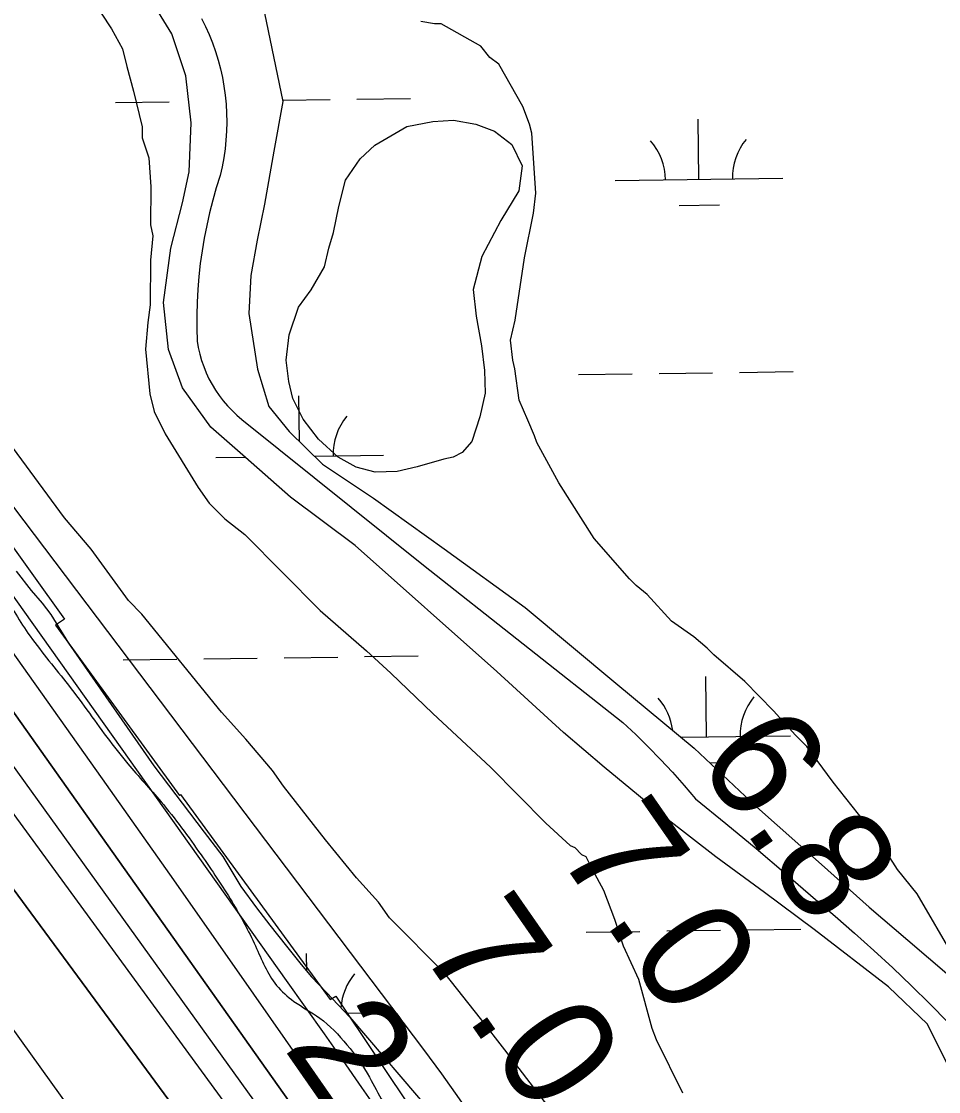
# Model space of a CAD drawing. Extents: x 3767014 to 3805179, y 361544 to 387384.
# Drawn here: x 3799355 to 3799902, y 369199 to 369837 of the extents above; entities that cross this region are included whole.
import ezdxf

# ---------------------------------------------------------------- set-up
doc = ezdxf.new("R2010")
doc.units = 0
for name, color, linetype in [('V-RIVR-EDGE', 7, 'Continuous'), ('V-RIVR-RANG', 7, 'Continuous'), ('V-ROAD-CNTR', 7, 'Continuous'), ('V-RRAP-RVMT', 7, 'Continuous'), ('V-SITE-VEGE', 7, 'Continuous'), ('V-TOPO-DPTH', 7, 'Continuous'), ('V-TOPO-MINR', 7, 'Continuous'), ('V-TOPO-SHOR', 7, 'Continuous'), ('V-TOPO-WATR', 7, 'Continuous'), ('V-WETL-SWMP', 7, 'Continuous')]:
    doc.layers.add(name, color=color, linetype=linetype)

msp = doc.modelspace()

# ---------------------------------------------------------------- linework, layer by layer
at = {"layer": 'V-RIVR-EDGE'}
for points in [[(3798830.192, 370234.847), (3798851.355, 370199.074), (3798865.786, 370183.665), (3798883.349, 370154.684), (3798894.159, 370137.927), (3798913.528, 370108.037), (3798934.263, 370081.76), (3798953.197, 370059.106), (3798972.581, 370035.093), (3798991.966, 370011.985), (3799013.147, 369983.447), (3799021.698, 369967.148), (3799035.675, 369950.836), (3799055.509, 369926.37), (3799078.041, 369895.567), (3799135.283, 369821.724), (3799163.249, 369794.525), (3799167.295, 369785.02), (3799177.66, 369770.977), (3799197.491, 369745.155), (3799213.252, 369718.891), (3799232.634, 369694.427), (3799243.443, 369677.218), (3799256.053, 369656.839), (3799270.434, 369621.083), (3799273.115, 369607.964), (3799281.212, 369591.214), (3799295.62, 369566.31), (3799309.576, 369541.859), (3799323.996, 369521.928), (3799342.475, 369497.918), (3799359.141, 369472.104), (3799381.677, 369443.11), (3799394.296, 369426.349)], [(3799394.296, 369426.349), (3799418.633, 369394.185), (3799438.472, 369371.528), (3799462.358, 369339.818), (3799480.827, 369311.739), (3799494.779, 369285.479), (3799507.382, 369261.935), (3799517.758, 369252.414), (3799533.106, 369242.429), (3799549.345, 369226.563), (3799562.862, 369207.087), (3799570.965, 369192.598), (3799593.058, 369167.222), (3799616.503, 369140.035), (3799644.484, 369118.714), (3799663.883, 369101.032), (3799684.633, 369081.086), (3799701.766, 369061.148), (3799716.171, 369035.34), (3799726.968, 369013.157), (3799743.169, 368982.37), (3799755.326, 368961.541), (3799767.953, 368947.945), (3799771.55, 368939.797), (3799778.324, 368936.163), (3799785.542, 368929.815), (3799792.306, 368922.112), (3799799.04, 368902.652), (3799808.042, 368885.9), (3799813.426, 368869.157), (3799822.88, 368852.404), (3799841.813, 368828.845), (3799857.129, 368805.747), (3799865.234, 368792.162), (3799870.624, 368777.679), (3799885.498, 368758.652), (3799898.125, 368745.056), (3799912.099, 368727.387), (3799927.875, 368707.453), (3799937.33, 368691.152), (3799943.6, 368666.72), (3799943.116, 368654.061), (3799947.159, 368643.199), (3799959.767, 368621.916), (3799971.459, 368596.114)]]:
    msp.add_spline(points, degree=3, dxfattribs=at)
at = {"layer": 'V-ROAD-CNTR'}
for points in [[(3799462.555, 369838.873), (3799464.945, 369834.077), (3799467.139, 369829.186), (3799469.131, 369824.214), (3799470.923, 369819.161), (3799472.508, 369814.043), (3799473.889, 369808.864), (3799475.056, 369803.636), (3799476.013, 369798.362), (3799476.754, 369793.054), (3799477.282, 369787.723), (3799477.594, 369782.371), (3799477.69, 369777.014), (3799477.569, 369771.656), (3799477.231, 369766.309), (3799476.68, 369760.978), (3799475.912, 369755.673), (3799474.933, 369750.406), (3799473.739, 369745.182), (3799471.429, 369737.819), (3799469.324, 369730.393), (3799467.423, 369722.914), (3799465.734, 369715.381), (3799464.253, 369707.808), (3799462.981, 369700.193), (3799461.924, 369692.548), (3799461.079, 369684.876), (3799460.446, 369677.184), (3799460.028, 369669.475), (3799459.823, 369661.76), (3799459.833, 369654.041), (3799460.057, 369646.327), (3799460.718, 369642.45), (3799461.586, 369638.616), (3799462.662, 369634.831), (3799463.935, 369631.112), (3799465.41, 369627.467), (3799467.077, 369623.905), (3799468.935, 369620.44), (3799470.977, 369617.077), (3799473.195, 369613.831), (3799475.585, 369610.708), (3799478.138, 369607.718), (3799480.85, 369604.869), (3799483.711, 369602.172), (3799486.713, 369599.63), (3799594.952, 369512.715), (3799714.009, 369418.827), (3799721.627, 369411.654), (3799729.082, 369404.312), (3799736.369, 369396.8), (3799743.485, 369389.126), (3799750.426, 369381.293), (3799757.187, 369373.304), (3799775.361, 369358.556), (3799793.375, 369343.618), (3799811.227, 369328.483), (3799828.916, 369313.16), (3799840.616, 369303.203), (3799852.179, 369293.077), (3799863.599, 369282.792), (3799874.877, 369272.347)], [(3799874.877, 369272.347), (3799886.006, 369261.745), (3799896.985, 369250.991), (3799907.813, 369240.083)]]:
    msp.add_lwpolyline(points, dxfattribs=at)
at = {"layer": 'V-RRAP-RVMT'}
for p, q in [((3799299.126, 369594.671), (3799380.853, 369480.527)), ((3799380.853, 369480.527), (3799375.532, 369476.915)), ((3799375.532, 369476.915), (3799449.446, 369375.187)), ((3799449.446, 369375.187), (3799450.145, 369375.805)), ((3799450.145, 369375.805), (3799539.391, 369253.45)), ((3799539.391, 369253.45), (3799542.772, 369255.595)), ((3799542.772, 369255.595), (3799620.79, 369138.961))]:
    msp.add_line(p, q, dxfattribs=at)
at = {"layer": 'V-SITE-VEGE'}
for p, q in [((3799385.29, 369868.692), (3799409, 369832.729)), ((3799409, 369832.729), (3799415.574, 369820.749)), ((3799601.498, 369835.715), (3799593.537, 369837.086)), ((3799605.479, 369835.697), (3799601.498, 369835.715)), ((3799629.303, 369822.299), (3799605.479, 369835.697)), ((3799415.574, 369820.749), (3799418.175, 369810.115)), ((3799634.581, 369815.633), (3799629.303, 369822.299)), ((3799639.869, 369811.625), (3799634.581, 369815.633)), ((3799418.175, 369810.115), (3799422.083, 369795.493)), ((3799654.34, 369786.328), (3799639.869, 369811.625)), ((3799422.083, 369795.493), (3799427.282, 369774.226)), ((3799658.268, 369775.686), (3799654.34, 369786.328)), ((3799427.282, 369774.226), (3799427.248, 369767.587)), ((3799659.567, 369770.372), (3799658.268, 369775.686)), ((3799427.248, 369767.587), (3799431.167, 369755.622)), ((3799662.039, 369734.516), (3799659.567, 369770.372)), ((3799431.167, 369755.622), (3799432.407, 369738.36)), ((3799432.407, 369738.36), (3799432.29, 369715.793)), ((3799660.648, 369722.576), (3799662.039, 369734.516)), ((3799655.2, 369696.054), (3799660.648, 369722.576)), ((3799432.29, 369715.793), (3799433.58, 369709.149)), ((3799433.58, 369709.149), (3799432.181, 369694.555)), ((3799432.181, 369694.555), (3799432.042, 369668.005)), ((3799649.699, 369658.916), (3799655.2, 369696.054)), ((3799432.042, 369668.005), (3799430.658, 369657.394)), ((3799430.658, 369657.394), (3799429.251, 369641.471)), ((3799646.982, 369646.982), (3799649.699, 369658.916)), ((3799648.247, 369635.028), (3799646.982, 369646.982)), ((3799429.251, 369641.471), (3799431.768, 369614.908)), ((3799649.548, 369629.711), (3799648.247, 369635.028)), ((3799652.108, 369611.113), (3799649.548, 369629.711)), ((3799431.768, 369614.908), (3799434.369, 369604.275)), ((3799657.357, 369599.141), (3799652.108, 369611.113)), ((3799434.369, 369604.275), (3799440.936, 369590.965)), ((3799661.289, 369589.826), (3799657.357, 369599.141)), ((3799380.94, 369540.834), (3799342.714, 369592.802)), ((3799440.936, 369590.965), (3799460.683, 369559.004)), ((3799662.596, 369585.839), (3799661.289, 369589.826)), ((3799675.746, 369561.875), (3799662.596, 369585.839)), ((3799460.683, 369559.004), (3799467.272, 369549.679)), ((3799696.814, 369528.581), (3799675.746, 369561.875)), ((3799467.272, 369549.679), (3799476.516, 369540.339)), ((3799396.773, 369522.167), (3799380.94, 369540.834)), ((3799476.516, 369540.339), (3799488.415, 369530.985)), ((3799488.415, 369530.985), (3799533.314, 369485.618)), ((3799717.928, 369504.576), (3799696.814, 369528.581)), ((3799419.183, 369491.518), (3799396.773, 369522.167)), ((3799721.891, 369500.577), (3799717.928, 369504.576)), ((3799728.5, 369495.229), (3799721.891, 369500.577)), ((3799743.021, 369479.222), (3799728.5, 369495.229)), ((3799427.106, 369483.513), (3799419.183, 369491.518)), ((3799474.591, 369424.862), (3799427.106, 369483.513)), ((3799533.314, 369485.618), (3799561.066, 369461.581)), ((3799756.247, 369469.865), (3799743.021, 369479.222)), ((3799764.176, 369463.186), (3799756.247, 369469.865)), ((3799561.066, 369461.581), (3799575.599, 369448.232)), ((3799768.137, 369459.182), (3799764.176, 369463.186)), ((3799786.639, 369443.159), (3799768.137, 369459.182)), ((3799575.599, 369448.232), (3799600.695, 369424.209)), ((3799803.807, 369425.812), (3799786.639, 369443.159)), ((3799489.112, 369408.855), (3799474.591, 369424.862)), ((3799600.695, 369424.209), (3799635.046, 369392.172)), ((3799817.005, 369411.145), (3799803.807, 369425.812)), ((3799823.607, 369404.47), (3799817.005, 369411.145)), ((3799504.945, 369390.189), (3799489.112, 369408.855)), ((3799839.428, 369383.148), (3799823.607, 369404.47)), ((3799635.046, 369392.172), (3799668.062, 369358.814)), ((3799511.531, 369380.863), (3799504.945, 369390.189)), ((3799536.588, 369348.873), (3799511.531, 369380.863)), ((3799865.804, 369349.827), (3799839.428, 369383.148)), ((3799668.062, 369358.814), (3799682.592, 369345.463)), ((3799555.055, 369326.212), (3799536.588, 369348.873)), ((3799877.654, 369331.18), (3799865.804, 369349.827)), ((3799682.592, 369345.463), (3799685.24, 369344.124)), ((3799685.24, 369344.124), (3799689.201, 369340.12)), ((3799689.201, 369340.12), (3799691.849, 369338.778)), ((3799691.849, 369338.778), (3799695.792, 369330.793)), ((3799695.792, 369330.793), (3799702.366, 369318.812)), ((3799889.526, 369316.517), (3799877.654, 369331.18)), ((3799568.254, 369311.54), (3799555.055, 369326.212)), ((3799702.366, 369318.812), (3799708.913, 369301.521)), ((3799911.895, 369277.906), (3799889.526, 369316.517)), ((3799574.845, 369302.216), (3799568.254, 369311.54)), ((3799607.859, 369268.858), (3799574.845, 369302.216)), ((3799708.913, 369301.521), (3799714.142, 369285.565)), ((3799714.142, 369285.565), (3799723.331, 369265.605)), ((3799628.959, 369242.199), (3799607.859, 369268.858)), ((3799723.331, 369265.605), (3799731.144, 369236.36)), ((3799643.465, 369223.54), (3799628.959, 369242.199)), ((3799731.144, 369236.36), (3799733.766, 369229.71)), ((3799733.766, 369229.71), (3799749.529, 369197.77)), ((3799680.387, 369175.559), (3799643.465, 369223.54))]:
    msp.add_line(p, q, dxfattribs=at)
at = {"layer": 'V-TOPO-DPTH'}
for points in [[(3798080.844, 371203.43), (3798440.935, 370629.557), (3798463.207, 370594.051), (3798485.47, 370558.54), (3798507.722, 370523.022), (3798529.966, 370487.499), (3798566.534, 370429.08), (3798570.501, 370422.77), (3798574.482, 370416.47), (3798578.487, 370410.185), (3798582.508, 370403.909), (3798612.488, 370357.303), (3798631.643, 370327.821), (3798650.975, 370298.456), (3798670.574, 370269.268), (3798690.35, 370240.198), (3798926.864, 369895.905), (3798935.218, 369883.872), (3798943.651, 369871.895), (3798952.201, 369860.002), (3798960.83, 369848.166), (3799451.508, 369182.043)], [(3798080.844, 371203.43), (3798440.935, 370629.557), (3798463.207, 370594.051), (3798485.47, 370558.54), (3798507.722, 370523.022), (3798529.966, 370487.499), (3798566.534, 370429.08), (3798570.501, 370422.77), (3798574.482, 370416.47), (3798578.487, 370410.185), (3798582.508, 370403.909), (3798612.488, 370357.303), (3798631.643, 370327.821), (3798650.975, 370298.456), (3798670.574, 370269.268), (3798690.35, 370240.198), (3798926.864, 369895.905), (3798935.218, 369883.872), (3798943.651, 369871.895), (3798952.201, 369860.002), (3798960.83, 369848.166), (3799451.508, 369182.043)], [(3799909.314, 368526.776), (3799896.472, 368547.641), (3799756.173, 368773.235), (3799718.408, 368833.223), (3799680.208, 368892.929), (3799641.355, 368952.212), (3799602.066, 369011.213), (3799534.765, 369111.088), (3799528.75, 369119.905), (3799522.669, 369128.674), (3799516.487, 369137.374), (3799510.238, 369146.026), (3798967.32, 369888.75), (3798648.538, 370377.568), (3798628.397, 370408.645), (3798608.375, 370439.799), (3798588.531, 370471.066), (3798568.805, 370502.408), (3798214.596, 371068.804)], [(3799909.314, 368526.776), (3799896.472, 368547.641), (3799756.173, 368773.235), (3799718.408, 368833.223), (3799680.208, 368892.929), (3799641.355, 368952.212), (3799602.066, 369011.213), (3799534.765, 369111.088), (3799528.75, 369119.905), (3799522.669, 369128.674), (3799516.487, 369137.374), (3799510.238, 369146.026), (3798967.32, 369888.75), (3798648.538, 370377.568), (3798628.397, 370408.645), (3798608.375, 370439.799), (3798588.531, 370471.066), (3798568.805, 370502.408), (3798214.596, 371068.804)], [(3798449.117, 370754.565), (3798511.595, 370656.106), (3798614.292, 370492.899), (3798625.097, 370475.832), (3798635.963, 370458.806), (3798646.922, 370441.839), (3798657.944, 370424.911), (3798745.509, 370291.223), (3798787.428, 370227.7), (3798829.636, 370164.371), (3798872.276, 370101.332), (3798915.206, 370038.487), (3798968.591, 369960.907), (3798985.113, 369937.047), (3799001.728, 369913.251), (3799018.481, 369889.552), (3799035.327, 369865.919), (3799133.627, 369728.858), (3799199.605, 369636.681), (3799265.467, 369544.421), (3799331.156, 369452.038), (3799396.729, 369359.572), (3799517.853, 369188.431)], [(3798449.117, 370754.565), (3798511.595, 370656.106), (3798614.292, 370492.899), (3798625.097, 370475.832), (3798635.963, 370458.806), (3798646.922, 370441.839), (3798657.944, 370424.911), (3798745.509, 370291.223), (3798787.428, 370227.7), (3798829.636, 370164.371), (3798872.276, 370101.332), (3798915.206, 370038.487), (3798968.591, 369960.907), (3798985.113, 369937.047), (3799001.728, 369913.251), (3799018.481, 369889.552), (3799035.327, 369865.919), (3799133.627, 369728.858), (3799199.605, 369636.681), (3799265.467, 369544.421), (3799331.156, 369452.038), (3799396.729, 369359.572), (3799517.853, 369188.431)], [(3799433.69, 369119.675), (3799197.422, 369448.65), (3799149.477, 369515.173), (3799101.384, 369581.589), (3799053.07, 369647.844), (3799004.609, 369713.992), (3798950.99, 369786.925), (3798929.416, 369816.659), (3798908.093, 369846.569), (3798887.147, 369876.745), (3798866.452, 369907.098), (3798849.138, 369932.837), (3798820.153, 369976.308), (3798791.404, 370019.933), (3798763.011, 370063.791), (3798734.854, 370107.803), (3798573.835, 370361.761), (3798561.866, 370380.651), (3798549.906, 370399.545), (3798537.957, 370418.448), (3798526.016, 370437.355), (3798397.325, 370641.272), (3798333.359, 370742.091)], [(3799433.69, 369119.675), (3799197.422, 369448.65), (3799149.477, 369515.173), (3799101.384, 369581.589), (3799053.07, 369647.844), (3799004.609, 369713.992), (3798950.99, 369786.925), (3798929.416, 369816.659), (3798908.093, 369846.569), (3798887.147, 369876.745), (3798866.452, 369907.098), (3798849.138, 369932.837), (3798820.153, 369976.308), (3798791.404, 370019.933), (3798763.011, 370063.791), (3798734.854, 370107.803), (3798573.835, 370361.761), (3798561.866, 370380.651), (3798549.906, 370399.545), (3798537.957, 370418.448), (3798526.016, 370437.355), (3798397.325, 370641.272), (3798333.359, 370742.091)], [(3799569.313, 369185.051), (3799558.22, 369201.061), (3799547.074, 369217.035), (3799535.897, 369232.986), (3799524.673, 369248.905), (3799513.418, 369264.801), (3799044.99, 369924.304)]]:
    msp.add_lwpolyline(points, dxfattribs=at)
at = {"layer": 'V-TOPO-MINR'}
for points in [[(3799451.508, 369182.043), (3798960.83, 369848.166), (3798952.201, 369860.002), (3798943.651, 369871.895), (3798935.218, 369883.872), (3798926.864, 369895.905), (3798690.35, 370240.198), (3798670.574, 370269.268), (3798650.975, 370298.456), (3798631.643, 370327.821), (3798612.488, 370357.303), (3798582.508, 370403.909), (3798578.487, 370410.185), (3798574.482, 370416.47), (3798570.501, 370422.77), (3798566.534, 370429.08), (3798529.966, 370487.499), (3798507.722, 370523.022), (3798485.47, 370558.54), (3798463.207, 370594.051), (3798440.935, 370629.557), (3798080.844, 371203.43)], [(3799909.314, 368526.776), (3799896.472, 368547.641), (3799756.173, 368773.235), (3799718.408, 368833.223), (3799680.208, 368892.929), (3799641.355, 368952.212), (3799602.066, 369011.213), (3799534.765, 369111.088), (3799528.75, 369119.905), (3799522.669, 369128.674), (3799516.487, 369137.374), (3799510.238, 369146.026), (3798967.32, 369888.75), (3798648.538, 370377.568), (3798628.397, 370408.645), (3798608.375, 370439.799), (3798588.531, 370471.066), (3798568.805, 370502.408), (3798214.596, 371068.804)], [(3799926.236, 368724.998), (3799876.839, 368797.869), (3799827.815, 368870.988), (3799779.353, 368944.48), (3799731.263, 369018.22), (3799636.885, 369164.157), (3799626.841, 369179.322), (3799616.578, 369194.335), (3799605.989, 369209.118), (3799595.181, 369223.75), (3799048.78, 369946.76), (3798717.671, 370471.647), (3798708.044, 370486.739), (3798698.315, 370501.765), (3798688.436, 370516.692), (3798678.455, 370531.553), (3798352.074, 371012.271)], [(3799513.713, 369165.809), (3799188.644, 369617.467), (3799154.624, 369664.723), (3799120.596, 369711.974), (3799086.558, 369759.216), (3799052.511, 369806.453), (3799029.32, 369838.622), (3799006.973, 369869.847), (3798984.771, 369901.174), (3798962.788, 369932.656), (3798940.95, 369964.239), (3798919.329, 369995.972), (3798897.853, 370027.801), (3798876.593, 370059.775), (3798855.476, 370091.845), (3798653.255, 370401.249), (3798637.667, 370425.247), (3798622.168, 370449.302), (3798606.804, 370473.443), (3798591.53, 370497.642), (3798369.747, 370851.205)], [(3799517.853, 369188.431), (3799396.729, 369359.572), (3799331.156, 369452.038), (3799265.467, 369544.421), (3799199.605, 369636.681), (3799133.627, 369728.858), (3799035.327, 369865.919), (3799018.481, 369889.552), (3799001.728, 369913.251), (3798985.113, 369937.047), (3798968.591, 369960.907), (3798915.206, 370038.487), (3798872.276, 370101.332), (3798829.636, 370164.371), (3798787.428, 370227.7), (3798745.509, 370291.223), (3798657.944, 370424.911), (3798646.922, 370441.839), (3798635.963, 370458.806), (3798625.097, 370475.832), (3798614.292, 370492.899), (3798511.595, 370656.106), (3798449.117, 370754.565)], [(3799433.69, 369119.675), (3799197.422, 369448.65), (3799149.477, 369515.173), (3799101.384, 369581.589), (3799053.07, 369647.844), (3799004.609, 369713.992), (3798950.99, 369786.925), (3798929.416, 369816.659), (3798908.093, 369846.569), (3798887.147, 369876.745), (3798866.452, 369907.098), (3798849.138, 369932.837), (3798820.153, 369976.308), (3798791.404, 370019.933), (3798763.011, 370063.791), (3798734.854, 370107.803), (3798573.835, 370361.761), (3798561.866, 370380.651), (3798549.906, 370399.545), (3798537.957, 370418.448), (3798526.016, 370437.355), (3798397.325, 370641.272), (3798333.359, 370742.091)], [(3799542.996, 369186.086), (3799522.813, 369215.173), (3799483.64, 369271.229), (3799443.69, 369328.218), (3799403.627, 369385.127), (3799363.395, 369441.917), (3799323.05, 369498.628)]]:
    msp.add_lwpolyline(points, dxfattribs=at)
at = {"layer": 'V-TOPO-SHOR'}
msp.add_lwpolyline([(3799607.091, 369575.929), (3799591.235, 369571.261), (3799579.346, 369568.554), (3799566.284, 369568.224), (3799554.822, 369571.054), (3799544.168, 369577.047), (3799532.351, 369587.793), (3799523.309, 369599.712), (3799517.04, 369612.014), (3799514.72, 369622.318), (3799513.2, 369634.989), (3799514.861, 369650.019), (3799520.489, 369666.612), (3799528.06, 369676.864), (3799536.048, 369690.674), (3799538.481, 369701.743), (3799541.299, 369711.228), (3799544.545, 369726.645), (3799548.585, 369742.456), (3799557.357, 369755.075), (3799566.106, 369763.341), (3799585.161, 369774.325), (3799600.613, 369777.411), (3799612.884, 369778.14), (3799626.328, 369775.695), (3799637.389, 369771.681), (3799647.637, 369763.712), (3799653.904, 369751.014), (3799651.848, 369735.986), (3799641.069, 369718.232), (3799629.879, 369696.918), (3799624.632, 369677.155), (3799626.528, 369661.316), (3799629.602, 369643.49), (3799631.505, 369628.837), (3799631.831, 369615.379), (3799628.593, 369601.148), (3799623.768, 369586.529), (3799618.191, 369579.83), (3799612.637, 369577.088), (3799607.091, 369575.929)], dxfattribs=at)
at = {"layer": 'V-TOPO-WATR'}
msp.add_lwpolyline([(3799569.313, 369185.051), (3799558.22, 369201.061), (3799547.074, 369217.035), (3799535.897, 369232.986), (3799524.673, 369248.905), (3799513.418, 369264.801), (3799044.99, 369924.304)], dxfattribs=at)
at = {"layer": 'V-WETL-SWMP'}
for p, q in [((3799444.982, 369829.671), (3799408.142, 369889.833)), ((3799500.297, 369841.995), (3799511.097, 369789.209)), ((3799453.344, 369804.683), (3799444.982, 369829.671)), ((3799456.383, 369776.539), (3799453.344, 369804.683)), ((3799411.312, 369788.727), (3799443.309, 369789.172)), ((3799511.097, 369789.209), (3799505.671, 369759.709)), ((3799510.913, 369790.111), (3799539.299, 369790.505)), ((3799555.298, 369790.727), (3799587.295, 369791.172)), ((3799455.171, 369747.355), (3799456.383, 369776.539)), ((3799759.299, 369742.814), (3799758.799, 369778.811)), ((3799505.671, 369759.709), (3799500.235, 369728.099)), ((3799451.36, 369728.8), (3799455.171, 369747.355)), ((3799709.304, 369742.12), (3799809.294, 369743.509)), ((3799444.32, 369701.769), (3799451.36, 369728.8)), ((3799500.235, 369728.099), (3799495.905, 369706.502)), ((3799747.514, 369727.218), (3799771.512, 369727.551)), ((3799495.905, 369706.502), (3799492.105, 369685.43)), ((3799439.907, 369669.418), (3799444.32, 369701.769)), ((3799492.105, 369685.43), (3799490.933, 369662.763)), ((3799442.946, 369641.274), (3799439.907, 369669.418)), ((3799490.933, 369662.763), (3799496.034, 369629.517)), ((3799451.32, 369618.409), (3799442.946, 369641.274)), ((3799496.034, 369629.517), (3799502.774, 369607.336)), ((3799735.497, 369627.041), (3799767.494, 369627.485)), ((3799783.492, 369627.707), (3799815.489, 369628.152)), ((3799687.501, 369626.374), (3799719.498, 369626.818)), ((3799468.182, 369594.97), (3799451.32, 369618.409)), ((3799520.976, 369586.458), (3799520.598, 369613.624)), ((3799502.774, 369607.336), (3799514.825, 369592.509)), ((3799488.786, 369576.819), (3799468.182, 369594.97)), ((3799514.825, 369592.509), (3799534.761, 369572.896)), ((3799471.103, 369576.933), (3799488.384, 369577.173)), ((3799515.731, 369553.328), (3799488.786, 369576.819)), ((3799529.828, 369577.749), (3799571.094, 369578.322)), ((3799534.761, 369572.896), (3799565.24, 369552.702)), ((3799554.325, 369524.469), (3799515.731, 369553.328)), ((3799565.24, 369552.702), (3799607.266, 369522.429)), ((3799638.851, 369449.2), (3799554.325, 369524.469)), ((3799607.266, 369522.429), (3799655.596, 369487.377)), ((3799352.031, 369509.129), (3799361.054, 369497.578)), ((3799361.054, 369497.578), (3799367.676, 369490.076)), ((3799367.676, 369490.076), (3799372.686, 369483.187)), ((3799655.596, 369487.377), (3799709.674, 369442.278)), ((3799372.686, 369483.187), (3799383.295, 369466.179)), ((3799383.295, 369466.179), (3799434.182, 369392.852)), ((3799415.933, 369456.084), (3799447.93, 369456.529)), ((3799463.928, 369456.751), (3799495.925, 369457.196)), ((3799511.923, 369457.418), (3799543.92, 369457.862)), ((3799559.919, 369458.084), (3799591.916, 369458.529)), ((3799678.468, 369412.905), (3799638.851, 369449.2)), ((3799709.674, 369442.278), (3799756.403, 369403.544)), ((3799763.92, 369410.171), (3799763.42, 369446.168)), ((3799702.773, 369392.081), (3799678.468, 369412.905)), ((3799748.662, 369409.959), (3799813.915, 369410.866)), ((3799756.403, 369403.544), (3799793.66, 369368.55)), ((3799434.182, 369392.852), (3799464.252, 369353.339)), ((3799739.239, 369362.171), (3799702.773, 369392.081)), ((3799765.75, 369394.764), (3799776.133, 369394.909)), ((3799793.66, 369368.55), (3799832.5, 369334.075)), ((3799769.369, 369338.664), (3799739.239, 369362.171)), ((3799464.252, 369353.339), (3799475.278, 369338.75)), ((3799475.278, 369338.75), (3799486.084, 369320.933)), ((3799798.448, 369317.284), (3799769.369, 369338.664)), ((3799832.5, 369334.075), (3799860.843, 369308.617)), ((3799486.084, 369320.933), (3799495.505, 369308.169)), ((3799828.055, 369295.372), (3799798.448, 369317.284)), ((3799495.505, 369308.169), (3799503.323, 369297.835)), ((3799860.843, 369308.617), (3799883.942, 369288.988)), ((3799503.323, 369297.835), (3799513.349, 369285.269)), ((3799788.113, 369295.064), (3799820.11, 369295.509)), ((3799872.459, 369261.176), (3799828.055, 369295.372)), ((3799692.122, 369293.731), (3799724.119, 369294.175)), ((3799740.118, 369294.398), (3799772.115, 369294.842)), ((3799883.942, 369288.988), (3799908.615, 369267.769)), ((3799513.349, 369285.269), (3799521.972, 369274.326)), ((3799525.367, 369270.341), (3799525.219, 369280.981)), ((3799521.972, 369274.326), (3799528.191, 369267.027)), ((3799528.191, 369267.027), (3799537.225, 369257.696)), ((3799537.225, 369257.696), (3799551.075, 369242.891)), ((3799895.695, 369238.765), (3799872.459, 369261.176)), ((3799548.816, 369245.306), (3799575.715, 369245.679)), ((3799551.075, 369242.891), (3799606.446, 369178.22)), ((3799907.776, 369214.289), (3799895.695, 369238.765))]:
    msp.add_line(p, q, dxfattribs=at)
for centre, start, end in [((3799704.055, 369742.522), 0.024037, 41.567696), ((3799814.53, 369744.056), 140.024034, 181.567693), ((3799576.33, 369578.87), 140.024034, 181.567693), ((3799708.676, 369409.879), 6.87654, 41.567696), ((3799819.151, 369411.414), 140.024034, 181.567693), ((3799580.95, 369246.227), 140.024034, 176.220541)]:
    msp.add_arc(centre, 35.246, start, end, dxfattribs=at)

# ---------------------------------------------------------------- texts
at = {"layer": 'V-RIVR-RANG'}
for s, p in [('6.8', (3799756.849, 369396.816)), ('7.0', (3799673.241, 369341.893)), ('7.0', (3799591.29, 369284.587)), ('2.4', (3799510.994, 369224.9))]:
    msp.add_text(s, height=67, rotation=304.818326, dxfattribs=at).set_placement(p)

doc.saveas('drawing.dxf')
